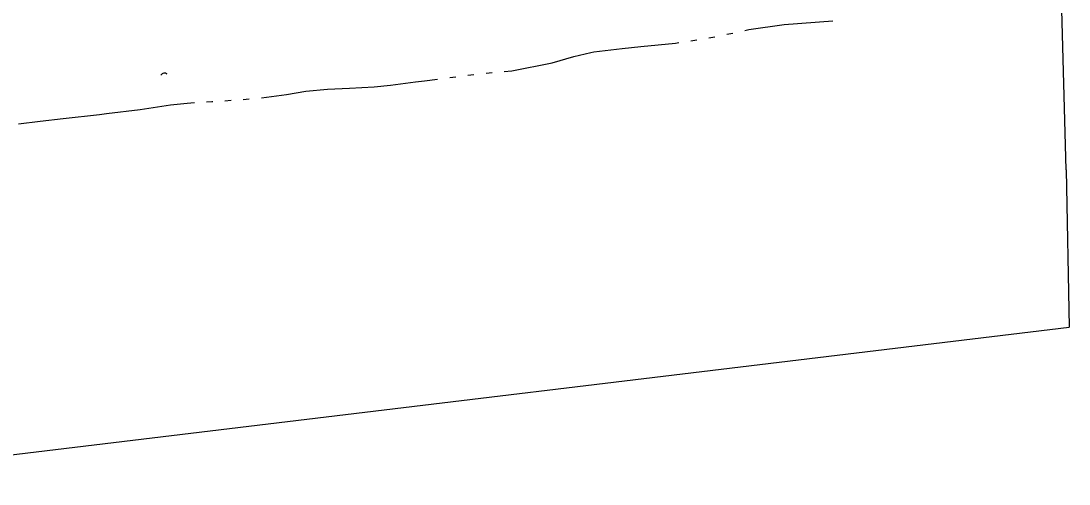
# Model space of a CAD drawing. Extents: x 589250 to 1188077, y 162953 to 363065.
# Drawn here: x 596696.8 to 597052.1, y 174931.7 to 175088.6 of the extents above; entities that cross this region are included whole.
import ezdxf

# ---------------------------------------------------------------- set-up
doc = ezdxf.new("R2010")
doc.units = 0
for name, color, linetype in [('E_DRN', 7, 'Continuous'), ('E_MAP_Limits', 7, 'Continuous'), ('E_WTR_FlowLine', 7, 'Continuous')]:
    doc.layers.add(name, color=color, linetype=linetype)

msp = doc.modelspace()

# ---------------------------------------------------------------- linework, layer by layer
at = {"layer": 'E_DRN'}
msp.add_arc((596745.4, 175069.59), 1.33, 45.1151, 151.3753, dxfattribs=at)
at = {"layer": 'E_MAP_Limits'}
for p, q in [((597051.09, 175038.13), (597042.09, 175381.16)), ((597051.09, 175038.13), (597052.08, 174984.91)), ((596611.59, 174931.75), (597052.08, 174984.91))]:
    msp.add_line(p, q, dxfattribs=at)
at = {"layer": 'E_WTR_FlowLine'}
for p, q in [((596943.57, 175085.65), (596955.48, 175087.36)), ((596955.48, 175087.36), (596972.01, 175088.58)), ((596936.09, 175084.06), (596938.12, 175084.49)), ((596942.17, 175085.35), (596943.57, 175085.65)), ((596906.92, 175079.92), (596918.64, 175081.09)), ((596918.64, 175081.09), (596919.76, 175081.26)), ((596923.86, 175081.89), (596925.91, 175082.21)), ((596930, 175082.84), (596931.33, 175083.05)), ((596931.33, 175083.05), (596932.04, 175083.2)), ((596876.91, 175074.43), (596884.17, 175076.58)), ((596884.17, 175076.58), (596889.92, 175077.94)), ((596889.92, 175077.94), (596890.93, 175078.18)), ((596890.93, 175078.18), (596900.58, 175079.28)), ((596900.58, 175079.28), (596906.92, 175079.92)), ((596863.14, 175071.71), (596876.91, 175074.43)), ((596842.12, 175069.38), (596844.17, 175069.65)), ((596848.28, 175070.2), (596850.33, 175070.47)), ((596854.45, 175070.91), (596856.51, 175071.1)), ((596860.64, 175071.48), (596863.14, 175071.71)), ((596808.15, 175065.83), (596816.48, 175066.23)), ((596816.48, 175066.23), (596822.1, 175066.86)), ((596822.1, 175066.86), (596830.5, 175067.94)), ((596830.5, 175067.94), (596833.62, 175068.26)), ((596833.62, 175068.26), (596838.01, 175068.84)), ((596778.32, 175062.57), (596786.8, 175063.7)), ((596786.8, 175063.7), (596793.4, 175064.78)), ((596793.4, 175064.78), (596800.68, 175065.48)), ((596800.68, 175065.48), (596808.14, 175065.83)), ((596737.15, 175058.65), (596747.47, 175060.17)), ((596747.47, 175060.17), (596753.09, 175060.76)), ((596753.09, 175060.76), (596755.6, 175060.92)), ((596759.73, 175061.16), (596761.43, 175061.27)), ((596761.43, 175061.27), (596761.8, 175061.29)), ((596765.93, 175061.57), (596768, 175061.71)), ((596772.12, 175062.03), (596774.19, 175062.21)), ((596703.25, 175054.7), (596711.14, 175055.53)), ((596711.14, 175055.53), (596723.43, 175056.94)), ((596723.43, 175056.94), (596725.8, 175057.24)), ((596725.8, 175057.24), (596737.15, 175058.65)), ((596695.97, 175053.75), (596703.25, 175054.7))]:
    msp.add_line(p, q, dxfattribs=at)

doc.saveas('drawing.dxf')
